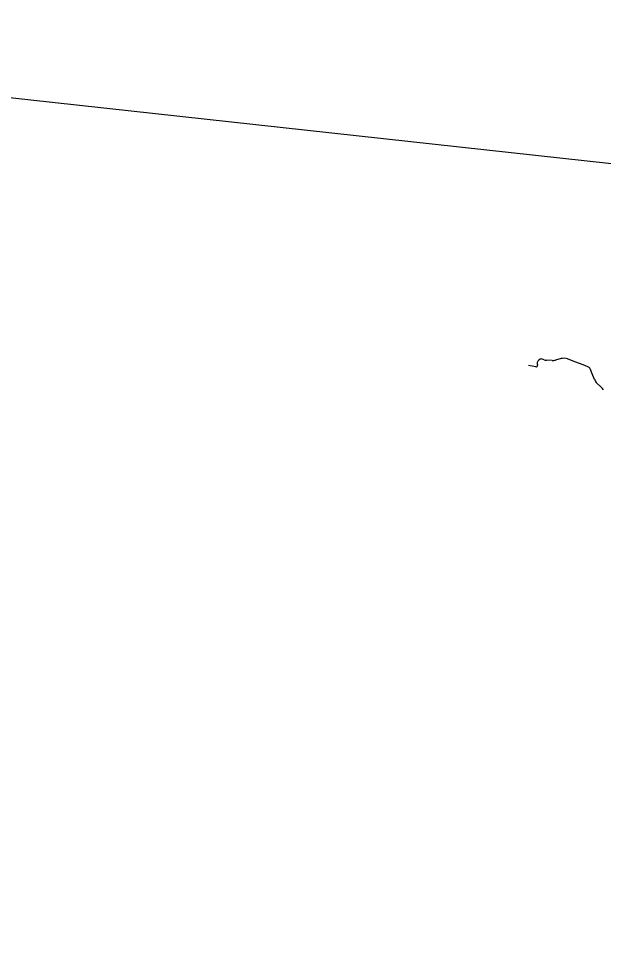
# Model space of a CAD drawing. Extents: x -678204 to -526855, y -1228851 to -1110393.
# Drawn here: x -608328 to -604221, y -1170991 to -1164403 of the extents above; entities that cross this region are included whole.
import ezdxf

# ---------------------------------------------------------------- set-up
doc = ezdxf.new("R2010")
doc.units = 0
for name, color, linetype in [('00_n_cyklo prujezdne rekreacni vedlejsi', 7, 'Continuous'), ('00_n_cyklo trasovani rekreacni vedlejsi', 7, 'Continuous'), ('_HELP BIG', 7, 'Continuous')]:
    doc.layers.add(name, color=color, linetype=linetype)

msp = doc.modelspace()

# ---------------------------------------------------------------- linework, layer by layer
at = {"layer": '00_n_cyklo prujezdne rekreacni vedlejsi'}
for points in [[(-604658.1, -1166796.1), (-604665.3, -1166798.7)], [(-604637.3, -1166802.2), (-604658.1, -1166796.1)], [(-604579.5, -1166807.3), (-604619.8, -1166805.2)], [(-604517.8, -1166794.3), (-604555.8, -1166804.7)], [(-604325.3, -1166853.6), (-604350, -1166842), (-604432.5, -1166811.3), (-604471.2, -1166796.5)], [(-604694.9, -1166851.2), (-604746.8, -1166841.4)], [(-604684.6, -1166831.4), (-604683.8, -1166837), (-604683.3, -1166839.2)], [(-604282.2, -1166941.2), (-604299.5, -1166900), (-604309.8, -1166870.7)], [(-604230.4, -1166998.8), (-604240.1, -1166990.3), (-604264.5, -1166969.1), (-604264.7, -1166968.9)], [(-604221, -1167013.6), (-604222, -1167011)]]:
    msp.add_lwpolyline(points, dxfattribs=at)
for centre, radius, start, end in [((-604655, -1166826.9), 30, 110.08145, 188.63359), ((-604616, -1166730.3), 75, 253.48819, 267.08932), ((-604575.7, -1166732.4), 75, 267.08932, 285.36431), ((-604498, -1166866.6), 75, 69.13302, 105.36431), ((-604693.1, -1166841.4), 10, 259.2943, 12.40242), ((-604338.1, -1166880.7), 30, 19.43841, 64.74266), ((-604190, -1166902.4), 100, 202.82513, 221.69996), ((-604250.1, -1167021.4), 30, 20.19109, 48.86671)]:
    msp.add_arc(centre, radius, start, end, dxfattribs=at)
at = {"layer": '00_n_cyklo trasovani rekreacni vedlejsi'}
for points in [[(-604658.1, -1166796.1), (-604665.3, -1166798.7)], [(-604637.3, -1166802.2), (-604658.1, -1166796.1)], [(-604579.5, -1166807.3), (-604619.8, -1166805.2)], [(-604517.8, -1166794.3), (-604555.8, -1166804.7)], [(-604325.3, -1166853.6), (-604350, -1166842), (-604432.5, -1166811.3), (-604471.2, -1166796.5)], [(-604694.9, -1166851.2), (-604746.8, -1166841.4)], [(-604684.6, -1166831.4), (-604683.8, -1166837), (-604683.3, -1166839.2)], [(-604282.2, -1166941.2), (-604299.5, -1166900), (-604309.8, -1166870.7)], [(-604230.4, -1166998.8), (-604240.1, -1166990.3), (-604264.5, -1166969.1), (-604264.7, -1166968.9)], [(-604221, -1167013.6), (-604222, -1167011)]]:
    msp.add_lwpolyline(points, dxfattribs=at)
for centre, radius, start, end in [((-604655, -1166826.9), 30, 110.08145, 188.63359), ((-604616, -1166730.3), 75, 253.48819, 267.08932), ((-604575.7, -1166732.4), 75, 267.08932, 285.36431), ((-604498, -1166866.6), 75, 69.13302, 105.36431), ((-604693.1, -1166841.4), 10, 259.2943, 12.40242), ((-604338.1, -1166880.7), 30, 19.43841, 64.74266), ((-604190, -1166902.4), 100, 202.82513, 221.69996), ((-604250.1, -1167021.4), 30, 20.19109, 48.86671)]:
    msp.add_arc(centre, radius, start, end, dxfattribs=at)
at = {"layer": '_HELP BIG'}
msp.add_lwpolyline([(-616541.9, -1192690.5), (-613435.7, -1164403.2), (-593290.7, -1166615.3), (-596396.9, -1194902.6)], close=True, dxfattribs=at)

doc.saveas('drawing.dxf')
